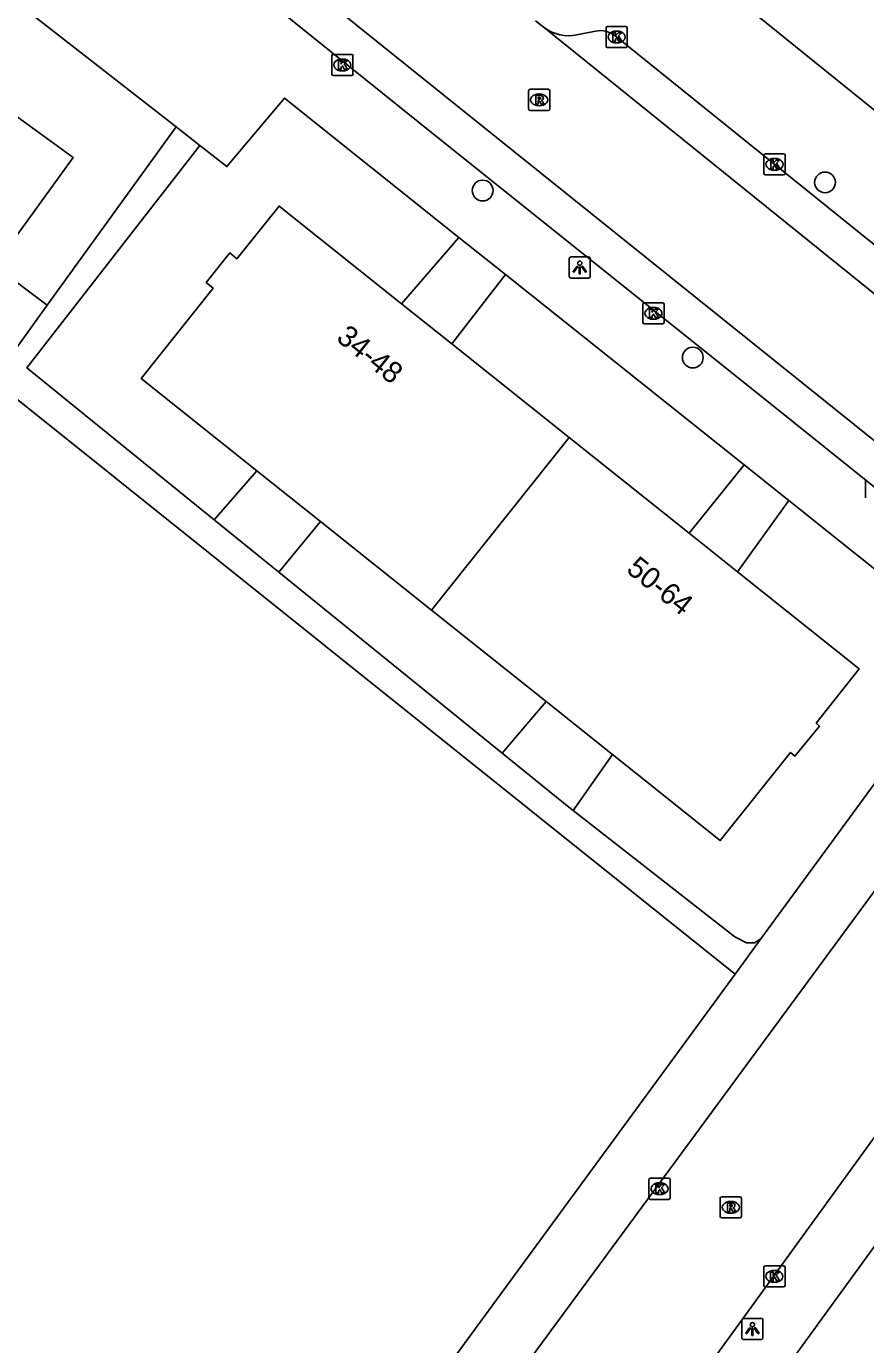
# Model space of a CAD drawing. Extents: x 160107 to 160928, y 382056 to 382918.
# Drawn here: x 160438.7 to 160478.2, y 382520.1 to 382582.2 of the extents above; entities that cross this region are included whole.
import ezdxf

# ---------------------------------------------------------------- set-up
doc = ezdxf.new("R2010")
doc.units = 0
for name, color, linetype in [('IMGEO_Boom', 7, 'Continuous'), ('IMGEO_Kolk', 7, 'Continuous'), ('IMGEO_Lichtpunt', 7, 'Continuous'), ('IMGEO_Pand', 7, 'Continuous'), ('IMGEO_Pand_nummerreeks', 7, 'Continuous'), ('IMGEO_Rijbaan_lokaal_open', 7, 'Continuous'), ('IMGEO_Rioolput', 7, 'Continuous'), ('IMGEO_Voetpad_gesloten', 7, 'Continuous'), ('IMGEO_Voetpad_op_trap', 7, 'Continuous'), ('IMGEO_Voetpad_open', 7, 'Continuous')]:
    doc.layers.add(name, color=color, linetype=linetype)

msp = doc.modelspace()

# ---------------------------------------------------------------- linework, layer by layer
at = {"layer": 'IMGEO_Boom'}
for centre in [(160460.189, 382574.447), (160476.307, 382574.832), (160470.082, 382566.584)]:
    msp.add_circle(centre, 0.489, dxfattribs=at)
at = {"layer": 'IMGEO_Kolk'}
for p, q in [((160465.995, 382581.253), (160465.995, 382582.105)), ((160466.07, 382582.179), (160466.922, 382582.179)), ((160466.483, 382581.959), (160466.508, 382581.959)), ((160466.996, 382582.105), (160466.996, 382581.253)), ((160466.922, 382581.179), (160466.07, 382581.179)), ((160466.506, 382581.399), (160466.481, 382581.399)), ((160453.083, 382579.936), (160453.083, 382580.788)), ((160453.158, 382580.862), (160454.01, 382580.862)), ((160453.571, 382580.642), (160453.596, 382580.642)), ((160454.084, 382580.788), (160454.084, 382579.936)), ((160454.01, 382579.862), (160453.158, 382579.862)), ((160453.594, 382580.082), (160453.569, 382580.082)), ((160473.427, 382575.255), (160473.427, 382576.107)), ((160473.502, 382576.181), (160474.354, 382576.181)), ((160474.428, 382576.107), (160474.428, 382575.255)), ((160473.938, 382575.401), (160473.913, 382575.401)), ((160473.915, 382575.961), (160473.94, 382575.961)), ((160474.354, 382575.181), (160473.502, 382575.181)), ((160467.803, 382569.165), (160468.655, 382569.165)), ((160467.728, 382568.239), (160467.728, 382569.091)), ((160468.216, 382568.945), (160468.241, 382568.945)), ((160468.729, 382569.091), (160468.729, 382568.239)), ((160468.655, 382568.165), (160467.803, 382568.165)), ((160468.239, 382568.385), (160468.214, 382568.385)), ((160478.217, 382559.984), (160478.217, 382560.836)), ((160468.016, 382527.016), (160468.016, 382527.868)), ((160468.091, 382527.942), (160468.943, 382527.942)), ((160468.504, 382527.722), (160468.529, 382527.722)), ((160469.017, 382527.868), (160469.017, 382527.016)), ((160468.943, 382526.942), (160468.091, 382526.942)), ((160468.527, 382527.162), (160468.502, 382527.162)), ((160473.421, 382522.89), (160473.421, 382523.742)), ((160473.496, 382523.816), (160474.348, 382523.816)), ((160473.909, 382523.596), (160473.934, 382523.596)), ((160474.422, 382523.742), (160474.422, 382522.89)), ((160474.348, 382522.816), (160473.496, 382522.816)), ((160473.932, 382523.036), (160473.907, 382523.036))]:
    msp.add_line(p, q, dxfattribs=at)
for points in [[(160465.995, 382581.253), (160465.995, 382582.105)], [(160466.07, 382582.179), (160466.922, 382582.179)], [(160466.316, 382581.879), (160466.439, 382581.879), (160466.439, 382581.728), (160466.569, 382581.879), (160466.733, 382581.879), (160466.587, 382581.728), (160466.74, 382581.479), (160466.588, 382581.479), (160466.503, 382581.643), (160466.439, 382581.576), (160466.439, 382581.479), (160466.316, 382581.479), (160466.316, 382581.879)], [(160466.996, 382582.105), (160466.996, 382581.253)], [(160466.922, 382581.179), (160466.07, 382581.179)], [(160453.083, 382579.936), (160453.083, 382580.788)], [(160453.158, 382580.862), (160454.01, 382580.862)], [(160453.404, 382580.562), (160453.527, 382580.562), (160453.527, 382580.411), (160453.657, 382580.562), (160453.821, 382580.562), (160453.675, 382580.411), (160453.828, 382580.162), (160453.676, 382580.162), (160453.591, 382580.326), (160453.527, 382580.259), (160453.527, 382580.162), (160453.404, 382580.162), (160453.404, 382580.562)], [(160454.084, 382580.788), (160454.084, 382579.936)], [(160454.01, 382579.862), (160453.158, 382579.862)], [(160473.427, 382575.255), (160473.427, 382576.107)], [(160473.502, 382576.181), (160474.354, 382576.181)], [(160474.428, 382576.107), (160474.428, 382575.255)], [(160473.748, 382575.881), (160473.871, 382575.881), (160473.871, 382575.73), (160474.001, 382575.881), (160474.165, 382575.881), (160474.019, 382575.73), (160474.172, 382575.481), (160474.02, 382575.481), (160473.935, 382575.645), (160473.871, 382575.578), (160473.871, 382575.481), (160473.748, 382575.481), (160473.748, 382575.881)], [(160474.354, 382575.181), (160473.502, 382575.181)], [(160467.803, 382569.165), (160468.655, 382569.165)], [(160467.728, 382568.239), (160467.728, 382569.091)], [(160468.049, 382568.865), (160468.172, 382568.865), (160468.172, 382568.714), (160468.302, 382568.865), (160468.466, 382568.865), (160468.32, 382568.714), (160468.473, 382568.465), (160468.321, 382568.465), (160468.236, 382568.629), (160468.172, 382568.562), (160468.172, 382568.465), (160468.049, 382568.465), (160468.049, 382568.865)], [(160468.729, 382569.091), (160468.729, 382568.239)], [(160468.655, 382568.165), (160467.803, 382568.165)], [(160478.217, 382559.984), (160478.217, 382560.836)], [(160468.016, 382527.016), (160468.016, 382527.868)], [(160468.091, 382527.942), (160468.943, 382527.942)], [(160468.337, 382527.642), (160468.46, 382527.642), (160468.46, 382527.491), (160468.59, 382527.642), (160468.754, 382527.642), (160468.608, 382527.491), (160468.761, 382527.242), (160468.609, 382527.242), (160468.524, 382527.406), (160468.46, 382527.339), (160468.46, 382527.242), (160468.337, 382527.242), (160468.337, 382527.642)], [(160469.017, 382527.868), (160469.017, 382527.016)], [(160468.943, 382526.942), (160468.091, 382526.942)], [(160473.421, 382522.89), (160473.421, 382523.742)], [(160473.496, 382523.816), (160474.348, 382523.816)], [(160473.742, 382523.516), (160473.865, 382523.516), (160473.865, 382523.365), (160473.995, 382523.516), (160474.159, 382523.516), (160474.013, 382523.365), (160474.166, 382523.116), (160474.014, 382523.116), (160473.929, 382523.28), (160473.865, 382523.213), (160473.865, 382523.116), (160473.742, 382523.116), (160473.742, 382523.516)], [(160474.422, 382523.742), (160474.422, 382522.89)], [(160474.348, 382522.816), (160473.496, 382522.816)]]:
    msp.add_lwpolyline(points, dxfattribs=at)
for centre, start, end in [((160466.072, 382582.103), 91.55205, 178.44795), ((160466.072, 382582.103), 91.55205, 178.44795), ((160466.92, 382582.103), 1.55205, 88.44795), ((160466.92, 382582.103), 1.55205, 88.44795), ((160466.072, 382581.255), 181.55205, 268.44795), ((160466.072, 382581.255), 181.55205, 268.44795), ((160466.92, 382581.255), 271.55205, 358.44795), ((160466.92, 382581.255), 271.55205, 358.44795), ((160453.16, 382580.786), 91.55205, 178.44795), ((160453.16, 382580.786), 91.55205, 178.44795), ((160454.008, 382580.786), 1.55205, 88.44795), ((160454.008, 382580.786), 1.55205, 88.44795), ((160453.16, 382579.938), 181.55205, 268.44795), ((160453.16, 382579.938), 181.55205, 268.44795), ((160454.008, 382579.938), 271.55205, 358.44795), ((160454.008, 382579.938), 271.55205, 358.44795), ((160473.504, 382576.105), 91.55205, 178.44795), ((160473.504, 382576.105), 91.55205, 178.44795), ((160474.352, 382576.105), 1.55205, 88.44795), ((160474.352, 382576.105), 1.55205, 88.44795), ((160473.504, 382575.257), 181.55205, 268.44795), ((160473.504, 382575.257), 181.55205, 268.44795), ((160474.352, 382575.257), 271.55205, 358.44795), ((160474.352, 382575.257), 271.55205, 358.44795), ((160467.805, 382569.089), 91.55205, 178.44795), ((160467.805, 382569.089), 91.55205, 178.44795), ((160468.653, 382569.089), 1.55205, 88.44795), ((160468.653, 382569.089), 1.55205, 88.44795), ((160467.805, 382568.241), 181.55205, 268.44795), ((160467.805, 382568.241), 181.55205, 268.44795), ((160468.653, 382568.241), 271.55205, 358.44795), ((160468.653, 382568.241), 271.55205, 358.44795), ((160468.093, 382527.866), 91.55205, 178.44795), ((160468.093, 382527.866), 91.55205, 178.44795), ((160468.941, 382527.866), 1.55205, 88.44795), ((160468.941, 382527.866), 1.55205, 88.44795), ((160468.093, 382527.018), 181.55205, 268.44795), ((160468.093, 382527.018), 181.55205, 268.44795), ((160468.941, 382527.018), 271.55205, 358.44795), ((160468.941, 382527.018), 271.55205, 358.44795), ((160473.498, 382523.74), 91.55205, 178.44795), ((160473.498, 382523.74), 91.55205, 178.44795), ((160474.346, 382523.74), 1.55205, 88.44795), ((160474.346, 382523.74), 1.55205, 88.44795), ((160473.498, 382522.892), 181.55205, 268.44795), ((160473.498, 382522.892), 181.55205, 268.44795), ((160474.346, 382522.892), 271.55205, 358.44795), ((160474.346, 382522.892), 271.55205, 358.44795)]:
    msp.add_arc(centre, 0.0765, start, end, dxfattribs=at)
for centre, major_axis, ratio, start_param, end_param in [((160466.482, 382581.679), (-0.387, 0.002), 0.722429, 4.712389, 7.853982), ((160466.507, 382581.679), (-0.39, 0.002), 0.717154, 1.570796, 4.712389), ((160453.57, 382580.362), (-0.387, 0.002), 0.722429, 4.712389, 7.853982), ((160453.595, 382580.362), (-0.39, 0.002), 0.717154, 1.570796, 4.712389), ((160473.914, 382575.681), (-0.387, 0.002), 0.722429, 4.712389, 7.853982), ((160473.939, 382575.681), (-0.39, 0.002), 0.717154, 1.570796, 4.712389), ((160468.215, 382568.665), (-0.387, 0.002), 0.722429, 4.712389, 7.853982), ((160468.24, 382568.665), (-0.39, 0.002), 0.717154, 1.570796, 4.712389), ((160468.503, 382527.442), (-0.387, 0.002), 0.722429, 4.712389, 7.853982), ((160468.528, 382527.442), (-0.39, 0.002), 0.717154, 1.570796, 4.712389), ((160473.908, 382523.316), (-0.387, 0.002), 0.722429, 4.712389, 7.853982), ((160473.933, 382523.316), (-0.39, 0.002), 0.717154, 1.570796, 4.712389)]:
    msp.add_ellipse(centre, major_axis=major_axis, ratio=ratio, start_param=start_param, end_param=end_param, dxfattribs=at)
at = {"layer": 'IMGEO_Lichtpunt'}
for p, q in [((160464.261, 382571.23), (160464.261, 382570.423)), ((160464.261, 382571.23), (160464.261, 382570.423)), ((160465.163, 382571.325), (160464.355, 382571.325)), ((160465.163, 382571.325), (160464.355, 382571.325)), ((160465.257, 382570.423), (160465.257, 382571.23)), ((160465.257, 382570.423), (160465.257, 382571.23)), ((160464.355, 382570.329), (160465.163, 382570.329)), ((160464.355, 382570.329), (160465.163, 382570.329)), ((160472.389, 382521.24), (160472.389, 382520.433)), ((160472.389, 382521.24), (160472.389, 382520.433)), ((160473.291, 382521.335), (160472.483, 382521.335)), ((160473.291, 382521.335), (160472.483, 382521.335)), ((160473.385, 382520.433), (160473.385, 382521.24)), ((160473.385, 382520.433), (160473.385, 382521.24)), ((160472.483, 382520.339), (160473.291, 382520.339)), ((160472.483, 382520.339), (160473.291, 382520.339))]:
    msp.add_line(p, q, dxfattribs=at)
for points in [[(160464.635, 382570.894), (160464.674, 382570.866), (160464.486, 382570.604), (160464.448, 382570.631), (160464.635, 382570.894)], [(160464.737, 382570.846), (160464.784, 382570.846), (160464.784, 382570.524), (160464.737, 382570.524), (160464.737, 382570.846)], [(160464.847, 382570.866), (160464.885, 382570.893), (160465.072, 382570.631), (160465.033, 382570.603), (160464.847, 382570.866)], [(160472.763, 382520.904), (160472.802, 382520.876), (160472.614, 382520.614), (160472.576, 382520.641), (160472.763, 382520.904)], [(160472.865, 382520.856), (160472.912, 382520.856), (160472.912, 382520.534), (160472.865, 382520.534), (160472.865, 382520.856)], [(160472.975, 382520.876), (160473.013, 382520.903), (160473.2, 382520.641), (160473.161, 382520.613), (160472.975, 382520.876)]]:
    msp.add_lwpolyline(points, dxfattribs=at)
for centre in [(160464.76, 382571.028), (160472.888, 382521.038)]:
    msp.add_circle(centre, 0.0994, dxfattribs=at)
for centre, start, end in [((160464.355, 382571.23), 90, 180), ((160464.355, 382571.23), 90, 180), ((160465.163, 382571.23), 0, 90), ((160465.163, 382571.23), 0, 90), ((160464.355, 382570.423), 180, 270), ((160464.355, 382570.423), 180, 270), ((160465.163, 382570.423), 270, 0), ((160465.163, 382570.423), 270, 360), ((160472.483, 382521.24), 90, 180), ((160472.483, 382521.24), 90, 180), ((160473.291, 382521.24), 0, 90), ((160473.291, 382521.24), 0, 90), ((160472.483, 382520.433), 180, 270), ((160472.483, 382520.433), 180, 270), ((160473.291, 382520.433), 270, 0), ((160473.291, 382520.433), 270, 360)]:
    msp.add_arc(centre, 0.0946, start, end, dxfattribs=at)
at = {"layer": 'IMGEO_Pand'}
for points in [[(160428.223, 382576.184), (160432.492, 382582.073), (160435.12, 382580.168), (160435.4, 382580.554), (160436.844, 382579.507), (160436.581, 382579.143), (160440.91, 382576.005), (160437.214, 382570.907)], [(160456.375, 382569.115), (160450.605, 382573.72), (160448.623, 382571.236), (160448.284, 382571.507), (160447.172, 382570.113), (160447.497, 382569.854), (160444.105, 382565.604), (160449.558, 382561.251)], [(160456.375, 382569.115), (160458.734, 382567.232)], [(160458.734, 382567.232), (160464.263, 382562.819)], [(160464.263, 382562.819), (160457.776, 382554.692)], [(160464.263, 382562.819), (160469.916, 382558.307)], [(160452.548, 382558.865), (160449.558, 382561.251)], [(160457.776, 382554.692), (160452.548, 382558.865)], [(160469.916, 382558.307), (160472.193, 382556.489)], [(160466.305, 382547.884), (160467.464, 382546.959), (160471.372, 382543.84), (160474.685, 382547.989), (160474.889, 382547.817), (160476.041, 382549.232), (160475.89, 382549.359), (160477.92, 382551.918), (160472.193, 382556.489)], [(160463.173, 382550.384), (160457.776, 382554.692)], [(160463.173, 382550.384), (160466.305, 382547.884)]]:
    msp.add_lwpolyline(points, dxfattribs=at)
at = {"layer": 'IMGEO_Rijbaan_lokaal_open'}
for points in [[(160437.847, 382595.414), (160450.577, 382585.198), (160483.799, 382558.523)], [(160463.099, 382582.104), (160462.683, 382582.44)], [(160463.099, 382582.104), (160487.415, 382562.498)], [(160484.111, 382548.915), (160483.949, 382548.692), (160456.229, 382511.004), (160443.452, 382493.376)], [(160459.289, 382503.191), (160489.103, 382544.309)]]:
    msp.add_lwpolyline(points, dxfattribs=at)
at = {"layer": 'IMGEO_Rioolput'}
for p, q in [((160462.348, 382578.292), (160462.348, 382579.144)), ((160462.423, 382579.218), (160463.275, 382579.218)), ((160463.349, 382579.144), (160463.349, 382578.292)), ((160462.836, 382578.998), (160462.861, 382578.998)), ((160463.275, 382578.218), (160462.423, 382578.218)), ((160462.859, 382578.438), (160462.834, 382578.438)), ((160471.37, 382526.139), (160471.37, 382526.991)), ((160471.445, 382527.065), (160472.297, 382527.065)), ((160472.371, 382526.991), (160472.371, 382526.139)), ((160471.858, 382526.845), (160471.883, 382526.845)), ((160472.297, 382526.065), (160471.445, 382526.065)), ((160471.881, 382526.285), (160471.856, 382526.285))]:
    msp.add_line(p, q, dxfattribs=at)
for points in [[(160462.348, 382578.292), (160462.348, 382579.144)], [(160462.423, 382579.218), (160463.275, 382579.218)], [(160463.349, 382579.144), (160463.349, 382578.292)], [(160462.937, 382578.916), (160462.685, 382578.918), (160462.685, 382578.518)], [(160462.685, 382578.518), (160462.809, 382578.518), (160462.809, 382578.68), (160462.82, 382578.68)], [(160462.863, 382578.837), (160462.809, 382578.837), (160462.809, 382578.756)], [(160462.809, 382578.756), (160462.861, 382578.756)], [(160462.867, 382578.651), (160462.938, 382578.518), (160463.078, 382578.518), (160463.013, 382578.644)], [(160463.275, 382578.218), (160462.423, 382578.218)], [(160471.37, 382526.139), (160471.37, 382526.991)], [(160471.445, 382527.065), (160472.297, 382527.065)], [(160472.371, 382526.991), (160472.371, 382526.139)], [(160471.959, 382526.763), (160471.707, 382526.765), (160471.707, 382526.365)], [(160471.707, 382526.365), (160471.831, 382526.365), (160471.831, 382526.527), (160471.842, 382526.527)], [(160471.885, 382526.684), (160471.831, 382526.684), (160471.831, 382526.603)], [(160471.831, 382526.603), (160471.883, 382526.603)], [(160471.889, 382526.498), (160471.96, 382526.365), (160472.1, 382526.365), (160472.035, 382526.491)], [(160472.297, 382526.065), (160471.445, 382526.065)]]:
    msp.add_lwpolyline(points, dxfattribs=at)
for centre, radius, start, end in [((160462.425, 382579.142), 0.0765, 91.55205, 178.44795), ((160462.425, 382579.142), 0.0765, 91.55205, 178.44795), ((160463.273, 382579.142), 0.0765, 1.55205, 88.44795), ((160463.273, 382579.142), 0.0765, 1.55205, 88.44795), ((160462.819, 382578.627), 0.0533, 26.02933, 88.69889), ((160462.845, 382578.945), 0.19, 274.7715, 282.96867), ((160462.869, 382578.741), 0.0964, 77.00612, 93.18647), ((160462.883, 382578.798), 0.0378, 276.66336, 79.67722), ((160462.936, 382578.806), 0.109, 350.36119, 89.41601), ((160462.934, 382578.806), 0.112, 277.58423, 350.98172), ((160462.918, 382578.591), 0.108, 29.51342, 73.79051), ((160462.425, 382578.294), 0.0765, 181.55205, 268.44795), ((160462.425, 382578.294), 0.0765, 181.55205, 268.44795), ((160463.273, 382578.294), 0.0765, 271.55205, 358.44795), ((160463.273, 382578.294), 0.0765, 271.55205, 358.44795), ((160471.447, 382526.989), 0.0765, 91.55205, 178.44795), ((160471.447, 382526.989), 0.0765, 91.55205, 178.44795), ((160472.295, 382526.989), 0.0765, 1.55205, 88.44795), ((160472.295, 382526.989), 0.0765, 1.55205, 88.44795), ((160471.841, 382526.474), 0.0533, 26.02933, 88.69889), ((160471.867, 382526.792), 0.19, 274.7715, 282.96867), ((160471.891, 382526.588), 0.0964, 77.00612, 93.18647), ((160471.905, 382526.645), 0.0378, 276.66336, 79.67722), ((160471.958, 382526.653), 0.109, 350.36119, 89.41601), ((160471.956, 382526.653), 0.112, 277.58423, 350.98172), ((160471.94, 382526.438), 0.108, 29.51342, 73.79051), ((160471.447, 382526.141), 0.0765, 181.55205, 268.44795), ((160471.447, 382526.141), 0.0765, 181.55205, 268.44795), ((160472.295, 382526.141), 0.0765, 271.55205, 358.44795), ((160472.295, 382526.141), 0.0765, 271.55205, 358.44795)]:
    msp.add_arc(centre, radius, start, end, dxfattribs=at)
for centre, major_axis, ratio, start_param, end_param in [((160462.835, 382578.718), (-0.387, 0.002), 0.722429, 4.712389, 7.853982), ((160462.86, 382578.718), (-0.39, 0.002), 0.717154, 1.570796, 4.712389), ((160471.857, 382526.565), (-0.387, 0.002), 0.722429, 4.712389, 7.853982), ((160471.882, 382526.565), (-0.39, 0.002), 0.717154, 1.570796, 4.712389)]:
    msp.add_ellipse(centre, major_axis=major_axis, ratio=ratio, start_param=start_param, end_param=end_param, dxfattribs=at)
at = {"layer": 'IMGEO_Voetpad_gesloten'}
for points in [[(160459.072, 382572.243), (160456.375, 382569.115)], [(160461.271, 382570.488), (160459.072, 382572.243)], [(160458.734, 382567.232), (160461.271, 382570.488)], [(160472.502, 382561.524), (160469.916, 382558.307)], [(160474.597, 382559.852), (160472.502, 382561.524)], [(160472.193, 382556.489), (160474.597, 382559.852)]]:
    msp.add_lwpolyline(points, dxfattribs=at)
at = {"layer": 'IMGEO_Voetpad_op_trap'}
for points in [[(160439.693, 382569.052), (160437.214, 382570.907)], [(160449.558, 382561.251), (160447.552, 382558.944)], [(160450.599, 382556.473), (160452.548, 382558.865)], [(160461.1, 382547.959), (160463.173, 382550.384)], [(160464.448, 382545.248), (160466.305, 382547.884)]]:
    msp.add_lwpolyline(points, dxfattribs=at)
at = {"layer": 'IMGEO_Voetpad_open'}
for points in [[(160438.907, 382592.26), (160448.753, 382584.442), (160458.029, 382576.973), (160473.398, 382564.68), (160480.457, 382559.016)], [(160494.827, 382565.152), (160466.307, 382588.202)], [(160445.752, 382577.45), (160433.113, 382587.311)], [(160465.508, 382581.957), (160464.616, 382581.776)], [(160491.735, 382561.326), (160466.43, 382581.731)], [(160459.072, 382572.243), (160450.852, 382578.804), (160448.152, 382575.578), (160446.881, 382576.57)], [(160445.752, 382577.45), (160439.693, 382569.052)], [(160446.881, 382576.57), (160445.752, 382577.45)], [(160447.552, 382558.944), (160438.73, 382566.096), (160446.881, 382576.57)], [(160472.502, 382561.524), (160461.271, 382570.488)], [(160439.693, 382569.052), (160437.257, 382565.676)], [(160403.791, 382516.657), (160437.989, 382564.836), (160472.07, 382537.55)], [(160480.93, 382554.797), (160474.597, 382559.852)], [(160447.552, 382558.944), (160450.599, 382556.473)], [(160450.599, 382556.473), (160461.1, 382547.959)], [(160473.289, 382539.215), (160481.629, 382550.609)], [(160464.448, 382545.248), (160464.324, 382545.345), (160461.1, 382547.959)], [(160473.289, 382539.215), (160472.982, 382539.015), (160472.614, 382539.022), (160472.063, 382539.302), (160464.448, 382545.248)], [(160491.302, 382542.157), (160460.502, 382499.766)], [(160472.07, 382537.55), (160473.289, 382539.215)], [(160440.163, 382493.992), (160444.564, 382500), (160472.07, 382537.55)]]:
    msp.add_lwpolyline(points, dxfattribs=at)
for centre, radius, start, end in [((160464.242, 382583.718), 1.978, 234.7011, 280.89797), ((160465.729, 382580.863), 1.116, 51.0516, 101.4029)]:
    msp.add_arc(centre, radius, start, end, dxfattribs=at)

# ---------------------------------------------------------------- texts
at = {"layer": 'IMGEO_Pand_nummerreeks'}
for s, p in [('34-48', (160453.244, 382567.417)), ('50-64', (160466.899, 382556.518))]:
    msp.add_text(s, height=1, rotation=321.40556, dxfattribs=at).set_placement(p)

doc.saveas('drawing.dxf')
